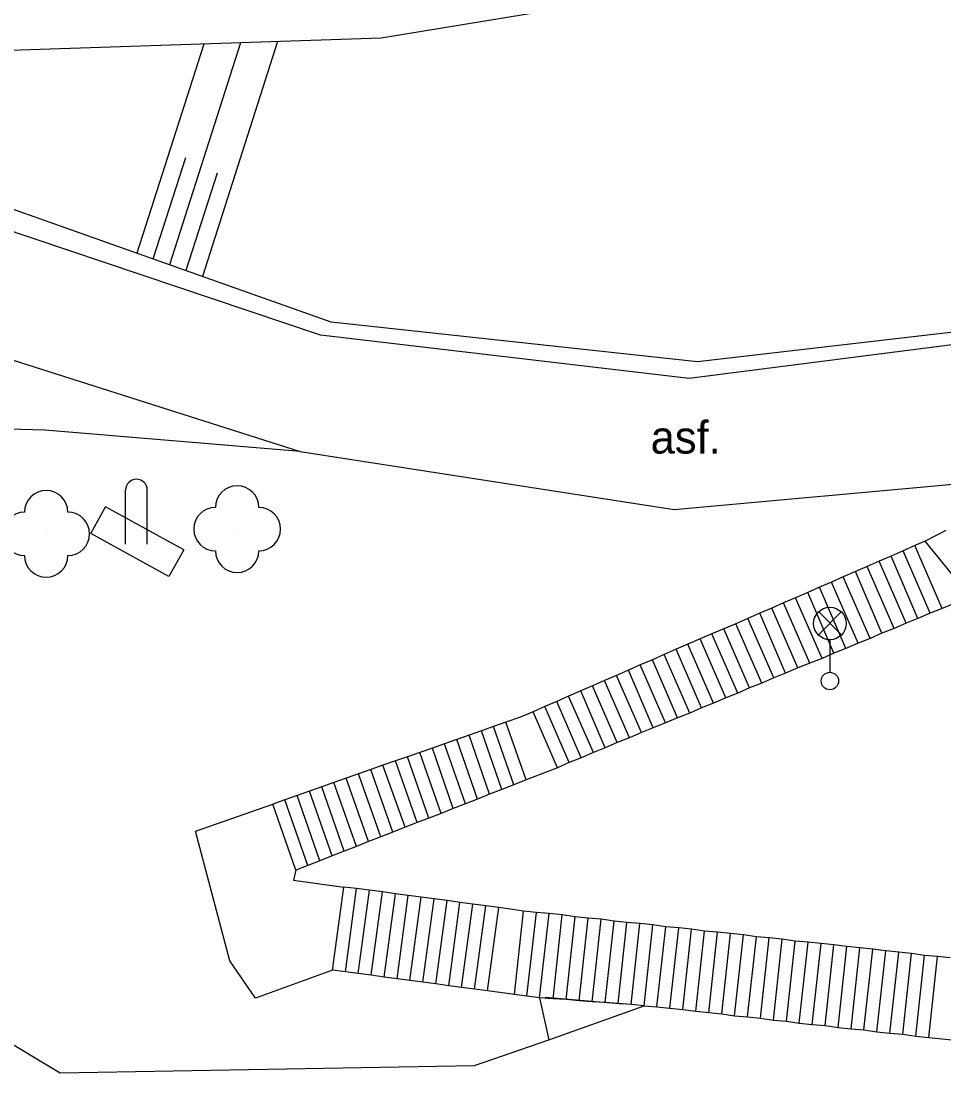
# Model space of a CAD drawing. Extents: x -737812 to -729375, y -1123000 to -1115500.
# Drawn here: x -736103.26 to -736081.99, y -1119350.08 to -1119325.85 of the extents above; entities that cross this region are included whole.
import ezdxf

# ---------------------------------------------------------------- set-up
doc = ezdxf.new("R2010")
doc.units = 0
for name, color, linetype in [('Doplněk polohopisu', 7, 'Continuous'), ('Doplňkové značky', 7, 'Continuous'), ('Hranice - ploty_ zdi', 7, 'Continuous'), ('Komunikace', 7, 'Continuous'), ('Pomocné popisy', 7, 'Continuous'), ('Povr_ zn_ inž_ sítí - el_', 7, 'Continuous'), ('Vnitřní kresba parcel', 7, 'Continuous'), ('Výškopis', 7, 'Continuous'), ('Zeleň', 7, 'Continuous')]:
    doc.layers.add(name, color=color, linetype=linetype)

msp = doc.modelspace()

# ---------------------------------------------------------------- linework, layer by layer
at = {"layer": 'Doplněk polohopisu'}
for p, q in [((-736102.71, -1119335.27), (-736116.5, -1119334.94)), ((-736096.83, -1119335.76), (-736102.71, -1119335.27)), ((-736091.18, -1119348.33), (-736089.38, -1119348.49))]:
    msp.add_line(p, q, dxfattribs=at)
at = {"layer": 'Doplňkové značky'}
for p, q in [((-736100.85, -1119337.9), (-736100.85, -1119336.65)), ((-736100.35, -1119337.9), (-736100.35, -1119336.65))]:
    msp.add_line(p, q, dxfattribs=at)
msp.add_arc((-736100.6, -1119336.65), 0.25, 0, 180, dxfattribs=at)
at = {"layer": 'Hranice - ploty_ zdi'}
for p, q in [((-736101.65, -1119337.65), (-736101.31, -1119337.04)), ((-736099.51, -1119338.03), (-736101.31, -1119337.04)), ((-736081.95, -1119337.58), (-736082.42, -1119337.83)), ((-736099.85, -1119338.64), (-736101.65, -1119337.65)), ((-736099.51, -1119338.03), (-736099.85, -1119338.64)), ((-736082.93, -1119338.05), (-736083.21, -1119338.17)), ((-736082.66, -1119337.93), (-736082.93, -1119338.05)), ((-736082.31, -1119339.49), (-736082.93, -1119338.05)), ((-736082.42, -1119337.83), (-736082.66, -1119337.93)), ((-736082.03, -1119339.38), (-736082.66, -1119337.93)), ((-736081.38, -1119339.11), (-736082.42, -1119337.83)), ((-736083.48, -1119338.29), (-736083.76, -1119338.41)), ((-736083.21, -1119338.17), (-736083.48, -1119338.29)), ((-736082.86, -1119339.72), (-736083.48, -1119338.29)), ((-736082.59, -1119339.61), (-736083.21, -1119338.17)), ((-736084.03, -1119338.53), (-736084.31, -1119338.65)), ((-736083.76, -1119338.41), (-736084.03, -1119338.53)), ((-736083.42, -1119339.95), (-736084.03, -1119338.53)), ((-736083.14, -1119339.84), (-736083.76, -1119338.41)), ((-736084.58, -1119338.77), (-736084.86, -1119338.89)), ((-736084.31, -1119338.65), (-736084.58, -1119338.77)), ((-736083.97, -1119340.18), (-736084.58, -1119338.77)), ((-736083.69, -1119340.07), (-736084.31, -1119338.65)), ((-736085.13, -1119339.01), (-736085.41, -1119339.13)), ((-736084.86, -1119338.89), (-736085.13, -1119339.01)), ((-736084.53, -1119340.41), (-736085.13, -1119339.01)), ((-736084.25, -1119340.3), (-736084.86, -1119338.89)), ((-736085.69, -1119339.25), (-736085.96, -1119339.37)), ((-736085.41, -1119339.13), (-736085.69, -1119339.25)), ((-736085.08, -1119340.64), (-736085.69, -1119339.25)), ((-736084.8, -1119340.53), (-736085.41, -1119339.13)), ((-736081.38, -1119339.11), (-736082.03, -1119339.38)), ((-736086.23, -1119339.49), (-736086.51, -1119339.61)), ((-736085.96, -1119339.37), (-736086.23, -1119339.49)), ((-736085.64, -1119340.87), (-736086.23, -1119339.49)), ((-736085.36, -1119340.75), (-736085.96, -1119339.37)), ((-736082.31, -1119339.49), (-736082.59, -1119339.61)), ((-736082.03, -1119339.38), (-736082.31, -1119339.49)), ((-736086.79, -1119339.73), (-736087.06, -1119339.85)), ((-736086.51, -1119339.61), (-736086.79, -1119339.73)), ((-736086.19, -1119341.1), (-736086.79, -1119339.73)), ((-736085.91, -1119340.98), (-736086.51, -1119339.61)), ((-736082.86, -1119339.72), (-736083.14, -1119339.84)), ((-736082.59, -1119339.61), (-736082.86, -1119339.72)), ((-736087.34, -1119339.96), (-736087.61, -1119340.08)), ((-736087.06, -1119339.85), (-736087.34, -1119339.96)), ((-736086.74, -1119341.33), (-736087.34, -1119339.96)), ((-736086.47, -1119341.21), (-736087.06, -1119339.85)), ((-736083.42, -1119339.95), (-736083.69, -1119340.07)), ((-736083.14, -1119339.84), (-736083.42, -1119339.95)), ((-736087.89, -1119340.2), (-736088.16, -1119340.32)), ((-736087.61, -1119340.08), (-736087.89, -1119340.2)), ((-736087.3, -1119341.56), (-736087.89, -1119340.2)), ((-736087.02, -1119341.44), (-736087.61, -1119340.08)), ((-736083.97, -1119340.18), (-736084.25, -1119340.3)), ((-736083.69, -1119340.07), (-736083.97, -1119340.18)), ((-736088.44, -1119340.44), (-736088.71, -1119340.56)), ((-736088.16, -1119340.32), (-736088.44, -1119340.44)), ((-736087.85, -1119341.79), (-736088.44, -1119340.44)), ((-736087.58, -1119341.67), (-736088.16, -1119340.32)), ((-736084.53, -1119340.41), (-736084.8, -1119340.53)), ((-736084.25, -1119340.3), (-736084.53, -1119340.41)), ((-736088.99, -1119340.68), (-736089.26, -1119340.8)), ((-736088.71, -1119340.56), (-736088.99, -1119340.68)), ((-736088.41, -1119342.01), (-736088.99, -1119340.68)), ((-736088.13, -1119341.9), (-736088.71, -1119340.56)), ((-736085.08, -1119340.64), (-736085.36, -1119340.75)), ((-736084.8, -1119340.53), (-736085.08, -1119340.64)), ((-736089.54, -1119340.92), (-736089.81, -1119341.04)), ((-736089.26, -1119340.8), (-736089.54, -1119340.92)), ((-736088.96, -1119342.24), (-736089.54, -1119340.92)), ((-736088.69, -1119342.13), (-736089.26, -1119340.8)), ((-736085.64, -1119340.87), (-736085.91, -1119340.98)), ((-736085.36, -1119340.75), (-736085.64, -1119340.87)), ((-736090.09, -1119341.16), (-736090.36, -1119341.28)), ((-736089.81, -1119341.04), (-736090.09, -1119341.16)), ((-736089.52, -1119342.47), (-736090.09, -1119341.16)), ((-736089.24, -1119342.36), (-736089.81, -1119341.04)), ((-736086.47, -1119341.21), (-736086.74, -1119341.33)), ((-736086.19, -1119341.1), (-736086.47, -1119341.21)), ((-736085.91, -1119340.98), (-736086.19, -1119341.1)), ((-736090.64, -1119341.4), (-736090.91, -1119341.52)), ((-736090.36, -1119341.28), (-736090.64, -1119341.4)), ((-736090.07, -1119342.7), (-736090.64, -1119341.4)), ((-736089.8, -1119342.59), (-736090.36, -1119341.28)), ((-736087.02, -1119341.44), (-736087.3, -1119341.56)), ((-736086.74, -1119341.33), (-736087.02, -1119341.44)), ((-736091.19, -1119341.64), (-736091.46, -1119341.76)), ((-736090.91, -1119341.52), (-736091.19, -1119341.64)), ((-736090.63, -1119342.93), (-736091.19, -1119341.64)), ((-736090.35, -1119342.82), (-736090.91, -1119341.52)), ((-736087.58, -1119341.67), (-736087.85, -1119341.79)), ((-736087.3, -1119341.56), (-736087.58, -1119341.67)), ((-736091.77, -1119341.89), (-736092.09, -1119342)), ((-736091.46, -1119341.76), (-736091.77, -1119341.89)), ((-736090.9, -1119343.05), (-736091.46, -1119341.76)), ((-736088.13, -1119341.9), (-736088.41, -1119342.01)), ((-736087.85, -1119341.79), (-736088.13, -1119341.9)), ((-736092.37, -1119342.1), (-736092.65, -1119342.2)), ((-736092.09, -1119342), (-736092.37, -1119342.1)), ((-736091.9, -1119343.44), (-736092.37, -1119342.1)), ((-736091.62, -1119343.33), (-736092.09, -1119342)), ((-736088.69, -1119342.13), (-736088.96, -1119342.24)), ((-736088.41, -1119342.01), (-736088.69, -1119342.13)), ((-736093.22, -1119342.4), (-736093.5, -1119342.5)), ((-736092.93, -1119342.3), (-736093.22, -1119342.4)), ((-736092.74, -1119343.77), (-736093.22, -1119342.4)), ((-736092.65, -1119342.2), (-736092.93, -1119342.3)), ((-736092.46, -1119343.66), (-736092.93, -1119342.3)), ((-736092.18, -1119343.55), (-736092.65, -1119342.2)), ((-736089.24, -1119342.36), (-736089.52, -1119342.47)), ((-736088.96, -1119342.24), (-736089.24, -1119342.36)), ((-736093.78, -1119342.6), (-736094.07, -1119342.7)), ((-736093.5, -1119342.5), (-736093.78, -1119342.6)), ((-736093.3, -1119343.99), (-736093.78, -1119342.6)), ((-736093.02, -1119343.88), (-736093.5, -1119342.5)), ((-736089.8, -1119342.59), (-736090.07, -1119342.7)), ((-736089.52, -1119342.47), (-736089.8, -1119342.59)), ((-736094.63, -1119342.89), (-736094.92, -1119342.99)), ((-736094.35, -1119342.8), (-736094.63, -1119342.89)), ((-736094.13, -1119344.31), (-736094.63, -1119342.89)), ((-736094.07, -1119342.7), (-736094.35, -1119342.8)), ((-736093.86, -1119344.21), (-736094.35, -1119342.8)), ((-736093.58, -1119344.1), (-736094.07, -1119342.7)), ((-736090.35, -1119342.82), (-736090.63, -1119342.93)), ((-736090.07, -1119342.7), (-736090.35, -1119342.82)), ((-736095.2, -1119343.09), (-736095.48, -1119343.19)), ((-736094.92, -1119342.99), (-736095.2, -1119343.09)), ((-736094.69, -1119344.53), (-736095.2, -1119343.09)), ((-736094.41, -1119344.42), (-736094.92, -1119342.99)), ((-736091.06, -1119343.11), (-736091.62, -1119343.33)), ((-736090.9, -1119343.05), (-736091.06, -1119343.11)), ((-736090.63, -1119342.93), (-736090.9, -1119343.05)), ((-736096.05, -1119343.39), (-736096.33, -1119343.49)), ((-736095.77, -1119343.29), (-736096.05, -1119343.39)), ((-736095.53, -1119344.86), (-736096.05, -1119343.39)), ((-736095.48, -1119343.19), (-736095.77, -1119343.29)), ((-736095.25, -1119344.75), (-736095.77, -1119343.29)), ((-736094.97, -1119344.64), (-736095.48, -1119343.19)), ((-736091.62, -1119343.33), (-736091.9, -1119343.44)), ((-736096.61, -1119343.59), (-736096.9, -1119343.69)), ((-736096.33, -1119343.49), (-736096.61, -1119343.59)), ((-736096.09, -1119345.08), (-736096.61, -1119343.59)), ((-736095.81, -1119344.97), (-736096.33, -1119343.49)), ((-736092.18, -1119343.55), (-736092.46, -1119343.66)), ((-736091.9, -1119343.44), (-736092.18, -1119343.55)), ((-736097.18, -1119343.79), (-736097.46, -1119343.89)), ((-736096.9, -1119343.69), (-736097.18, -1119343.79)), ((-736096.65, -1119345.3), (-736097.18, -1119343.79)), ((-736096.37, -1119345.19), (-736096.9, -1119343.69)), ((-736093.02, -1119343.88), (-736093.3, -1119343.99)), ((-736092.74, -1119343.77), (-736093.02, -1119343.88)), ((-736092.46, -1119343.66), (-736092.74, -1119343.77)), ((-736099.24, -1119344.51), (-736097.46, -1119343.89)), ((-736096.93, -1119345.41), (-736097.46, -1119343.89)), ((-736093.58, -1119344.1), (-736093.86, -1119344.21)), ((-736093.3, -1119343.99), (-736093.58, -1119344.1)), ((-736094.13, -1119344.31), (-736094.41, -1119344.42)), ((-736093.86, -1119344.21), (-736094.13, -1119344.31)), ((-736098.45, -1119347.5), (-736099.24, -1119344.51)), ((-736094.69, -1119344.53), (-736094.97, -1119344.64)), ((-736094.41, -1119344.42), (-736094.69, -1119344.53)), ((-736095.25, -1119344.75), (-736095.53, -1119344.86)), ((-736094.97, -1119344.64), (-736095.25, -1119344.75)), ((-736096.09, -1119345.08), (-736096.37, -1119345.19)), ((-736095.81, -1119344.97), (-736096.09, -1119345.08)), ((-736095.53, -1119344.86), (-736095.81, -1119344.97)), ((-736096.65, -1119345.3), (-736096.93, -1119345.41)), ((-736096.37, -1119345.19), (-736096.65, -1119345.3)), ((-736096.98, -1119345.64), (-736095.82, -1119345.8)), ((-736096.08, -1119347.71), (-736095.82, -1119345.8)), ((-736095.53, -1119345.83), (-736095.82, -1119345.8)), ((-736095.78, -1119347.75), (-736095.53, -1119345.83)), ((-736095.23, -1119345.87), (-736095.53, -1119345.83)), ((-736095.49, -1119347.79), (-736095.23, -1119345.87)), ((-736094.93, -1119345.91), (-736095.23, -1119345.87)), ((-736095.19, -1119347.83), (-736094.93, -1119345.91)), ((-736094.63, -1119345.95), (-736094.93, -1119345.91)), ((-736094.89, -1119347.87), (-736094.63, -1119345.95)), ((-736094.34, -1119345.99), (-736094.63, -1119345.95)), ((-736094.59, -1119347.91), (-736094.34, -1119345.99)), ((-736094.04, -1119346.03), (-736094.34, -1119345.99)), ((-736094.3, -1119347.95), (-736094.04, -1119346.03)), ((-736093.74, -1119346.07), (-736094.04, -1119346.03)), ((-736094, -1119347.99), (-736093.74, -1119346.07)), ((-736093.44, -1119346.11), (-736093.74, -1119346.07)), ((-736093.7, -1119348.03), (-736093.44, -1119346.11)), ((-736093.15, -1119346.15), (-736093.44, -1119346.11)), ((-736093.4, -1119348.07), (-736093.15, -1119346.15)), ((-736092.85, -1119346.19), (-736093.15, -1119346.15)), ((-736093.11, -1119348.11), (-736092.85, -1119346.19)), ((-736092.55, -1119346.23), (-736092.85, -1119346.19)), ((-736092.81, -1119348.15), (-736092.55, -1119346.23)), ((-736092.25, -1119346.27), (-736092.55, -1119346.23)), ((-736092.51, -1119348.19), (-736092.25, -1119346.27)), ((-736091.98, -1119346.31), (-736092.25, -1119346.27)), ((-736091.68, -1119346.35), (-736091.98, -1119346.31)), ((-736091.89, -1119348.27), (-736091.68, -1119346.35)), ((-736091.38, -1119346.38), (-736091.68, -1119346.35)), ((-736091.6, -1119348.31), (-736091.38, -1119346.38)), ((-736091.09, -1119346.41), (-736091.38, -1119346.38)), ((-736091.31, -1119348.35), (-736091.09, -1119346.41)), ((-736090.79, -1119346.44), (-736091.09, -1119346.41)), ((-736091, -1119348.37), (-736090.79, -1119346.44)), ((-736090.49, -1119346.48), (-736090.79, -1119346.44)), ((-736090.7, -1119348.39), (-736090.49, -1119346.48)), ((-736090.19, -1119346.51), (-736090.49, -1119346.48)), ((-736090.4, -1119348.42), (-736090.19, -1119346.51)), ((-736089.89, -1119346.54), (-736090.19, -1119346.51)), ((-736090.1, -1119348.44), (-736089.89, -1119346.54)), ((-736089.59, -1119346.58), (-736089.89, -1119346.54)), ((-736089.8, -1119348.46), (-736089.59, -1119346.58)), ((-736089.3, -1119346.61), (-736089.59, -1119346.58)), ((-736089.5, -1119348.48), (-736089.3, -1119346.61)), ((-736089, -1119346.64), (-736089.3, -1119346.61)), ((-736089.2, -1119348.5), (-736089, -1119346.64)), ((-736088.7, -1119346.67), (-736089, -1119346.64)), ((-736088.9, -1119348.53), (-736088.7, -1119346.67)), ((-736088.4, -1119346.71), (-736088.7, -1119346.67)), ((-736088.61, -1119348.56), (-736088.4, -1119346.71)), ((-736088.1, -1119346.74), (-736088.4, -1119346.71)), ((-736088.31, -1119348.59), (-736088.1, -1119346.74)), ((-736087.81, -1119346.77), (-736088.1, -1119346.74)), ((-736088.01, -1119348.62), (-736087.81, -1119346.77)), ((-736087.51, -1119346.81), (-736087.81, -1119346.77)), ((-736087.71, -1119348.66), (-736087.51, -1119346.81)), ((-736087.21, -1119346.84), (-736087.51, -1119346.81)), ((-736087.41, -1119348.69), (-736087.21, -1119346.84)), ((-736086.91, -1119346.87), (-736087.21, -1119346.84)), ((-736087.11, -1119348.72), (-736086.91, -1119346.87)), ((-736086.61, -1119346.9), (-736086.91, -1119346.87)), ((-736086.82, -1119348.76), (-736086.61, -1119346.9)), ((-736086.31, -1119346.94), (-736086.61, -1119346.9)), ((-736086.52, -1119348.79), (-736086.31, -1119346.94)), ((-736086.02, -1119346.97), (-736086.31, -1119346.94)), ((-736086.22, -1119348.82), (-736086.02, -1119346.97)), ((-736085.72, -1119347), (-736086.02, -1119346.97)), ((-736085.92, -1119348.86), (-736085.72, -1119347)), ((-736085.42, -1119347.04), (-736085.72, -1119347)), ((-736085.62, -1119348.89), (-736085.42, -1119347.04)), ((-736085.12, -1119347.07), (-736085.42, -1119347.04)), ((-736085.33, -1119348.93), (-736085.12, -1119347.07)), ((-736084.82, -1119347.1), (-736085.12, -1119347.07)), ((-736085.03, -1119348.96), (-736084.82, -1119347.1)), ((-736084.53, -1119347.13), (-736084.82, -1119347.1)), ((-736084.73, -1119348.99), (-736084.53, -1119347.13)), ((-736084.23, -1119347.17), (-736084.53, -1119347.13)), ((-736084.43, -1119349.03), (-736084.23, -1119347.17)), ((-736083.93, -1119347.2), (-736084.23, -1119347.17)), ((-736084.13, -1119349.06), (-736083.93, -1119347.2)), ((-736083.63, -1119347.23), (-736083.93, -1119347.2)), ((-736083.84, -1119349.09), (-736083.63, -1119347.23)), ((-736083.33, -1119347.27), (-736083.63, -1119347.23)), ((-736083.54, -1119349.13), (-736083.33, -1119347.27)), ((-736083.03, -1119347.3), (-736083.33, -1119347.27)), ((-736097.86, -1119348.36), (-736098.45, -1119347.5)), ((-736083.24, -1119349.16), (-736083.03, -1119347.3)), ((-736082.74, -1119347.33), (-736083.03, -1119347.3)), ((-736082.94, -1119349.19), (-736082.74, -1119347.33)), ((-736082.44, -1119347.37), (-736082.74, -1119347.33)), ((-736082.64, -1119349.23), (-736082.44, -1119347.37)), ((-736082.14, -1119347.4), (-736082.44, -1119347.37)), ((-736082.34, -1119349.26), (-736082.14, -1119347.4)), ((-736081.85, -1119347.43), (-736082.14, -1119347.4)), ((-736096.08, -1119347.71), (-736097.86, -1119348.36)), ((-736095.78, -1119347.75), (-736096.08, -1119347.71)), ((-736095.49, -1119347.79), (-736095.78, -1119347.75)), ((-736095.19, -1119347.83), (-736095.49, -1119347.79)), ((-736094.89, -1119347.87), (-736095.19, -1119347.83)), ((-736094.59, -1119347.91), (-736094.89, -1119347.87)), ((-736094.3, -1119347.95), (-736094.59, -1119347.91)), ((-736094, -1119347.99), (-736094.3, -1119347.95)), ((-736093.7, -1119348.03), (-736094, -1119347.99)), ((-736093.4, -1119348.07), (-736093.7, -1119348.03)), ((-736093.11, -1119348.11), (-736093.4, -1119348.07)), ((-736092.81, -1119348.15), (-736093.11, -1119348.11)), ((-736092.51, -1119348.19), (-736092.81, -1119348.15)), ((-736091.89, -1119348.27), (-736092.51, -1119348.19)), ((-736091.6, -1119348.31), (-736091.89, -1119348.27)), ((-736091.31, -1119348.35), (-736091.6, -1119348.31)), ((-736091.31, -1119348.35), (-736091.1, -1119349.32)), ((-736091, -1119348.37), (-736091.31, -1119348.35)), ((-736090.7, -1119348.39), (-736091, -1119348.37)), ((-736090.4, -1119348.42), (-736090.7, -1119348.39)), ((-736090.1, -1119348.44), (-736090.4, -1119348.42)), ((-736089.8, -1119348.46), (-736090.1, -1119348.44)), ((-736089.5, -1119348.48), (-736089.8, -1119348.46)), ((-736089.2, -1119348.5), (-736089.5, -1119348.48)), ((-736088.9, -1119348.53), (-736088.61, -1119348.56)), ((-736088.61, -1119348.56), (-736088.31, -1119348.59)), ((-736088.31, -1119348.59), (-736088.01, -1119348.62)), ((-736088.01, -1119348.62), (-736087.71, -1119348.66)), ((-736087.71, -1119348.66), (-736087.41, -1119348.69)), ((-736087.41, -1119348.69), (-736087.11, -1119348.72)), ((-736087.11, -1119348.72), (-736086.82, -1119348.76)), ((-736086.82, -1119348.76), (-736086.52, -1119348.79)), ((-736086.52, -1119348.79), (-736086.22, -1119348.82)), ((-736086.22, -1119348.82), (-736085.92, -1119348.86)), ((-736085.92, -1119348.86), (-736085.62, -1119348.89)), ((-736085.62, -1119348.89), (-736085.33, -1119348.93)), ((-736085.33, -1119348.93), (-736085.03, -1119348.96)), ((-736085.03, -1119348.96), (-736084.73, -1119348.99)), ((-736103.85, -1119349.18), (-736102.36, -1119350.08)), ((-736084.73, -1119348.99), (-736084.43, -1119349.03)), ((-736084.43, -1119349.03), (-736084.13, -1119349.06)), ((-736084.13, -1119349.06), (-736083.84, -1119349.09)), ((-736083.84, -1119349.09), (-736083.54, -1119349.13)), ((-736083.54, -1119349.13), (-736083.24, -1119349.16)), ((-736083.24, -1119349.16), (-736082.94, -1119349.19)), ((-736082.94, -1119349.19), (-736082.64, -1119349.23)), ((-736082.64, -1119349.23), (-736082.34, -1119349.26)), ((-736082.34, -1119349.26), (-736081.81, -1119349.32)), ((-736102.36, -1119350.08), (-736092.81, -1119349.91))]:
    msp.add_line(p, q, dxfattribs=at)
for points in [[(-736092.81, -1119349.91), (-736091.1, -1119349.32), (-736088.9, -1119348.53)], [(-736088.9, -1119348.53), (-736089.2, -1119348.5)]]:
    msp.add_lwpolyline(points, dxfattribs=at)
at = {"layer": 'Komunikace'}
for p, q in [((-736096.36, -1119333.08), (-736105.55, -1119329.99)), ((-736106.27, -1119332.76), (-736096.83, -1119335.76)), ((-736087.86, -1119334.08), (-736096.36, -1119333.08)), ((-736081.07, -1119333.21), (-736087.86, -1119334.08)), ((-736096.83, -1119335.76), (-736088.21, -1119337.1)), ((-736088.21, -1119337.1), (-736080.49, -1119336.4)), ((-736096.93, -1119345.41), (-736096.98, -1119345.64))]:
    msp.add_line(p, q, dxfattribs=at)
at = {"layer": 'Povr_ zn_ inž_ sítí - el_'}
for p, q in [((-736084.884, -1119339.988), (-736084.356, -1119339.46)), ((-736084.348, -1119339.985), (-736084.876, -1119339.456)), ((-736084.62, -1119340.1), (-736084.62, -1119340.85))]:
    msp.add_line(p, q, dxfattribs=at)
for centre, radius in [((-736084.62, -1119339.725), 0.375), ((-736084.62, -1119341.05), 0.2)]:
    msp.add_circle(centre, radius, dxfattribs=at)
at = {"layer": 'Vnitřní kresba parcel'}
msp.add_lwpolyline([(-736065.19, -1119315.36), (-736083.05, -1119323.67), (-736086.9, -1119324.91), (-736094.96, -1119326.24), (-736103.74, -1119326.53), (-736108.45, -1119325.47), (-736113.86, -1119325.72), (-736115.74, -1119326.78)], dxfattribs=at)
at = {"layer": 'Výškopis'}
for p, q in [((-736099.05, -1119326.38), (-736100.59, -1119331.19)), ((-736098.2, -1119326.35), (-736099.84, -1119331.46)), ((-736097.35, -1119326.32), (-736099.08, -1119331.73)), ((-736099.47, -1119329), (-736100.22, -1119331.33)), ((-736096.11, -1119332.78), (-736105.26, -1119329.54)), ((-736098.74, -1119329.35), (-736099.46, -1119331.59)), ((-736087.67, -1119333.7), (-736096.11, -1119332.78)), ((-736081.08, -1119332.93), (-736087.67, -1119333.7))]:
    msp.add_line(p, q, dxfattribs=at)
at = {"layer": 'Zeleň'}
for centre in [(-736098.28, -1119337.55), (-736102.68, -1119337.66)]:
    msp.add_circle(centre, 0.0005, dxfattribs=at)
for centre, start, end in [((-736098.28, -1119337.05), 0, 180), ((-736102.68, -1119337.16), 0, 180), ((-736098.78, -1119337.55), 90, 270), ((-736097.78, -1119337.55), 270, 90), ((-736103.18, -1119337.66), 90, 270), ((-736102.18, -1119337.66), 270, 90), ((-736098.28, -1119338.05), 180, 360), ((-736102.68, -1119338.16), 180, 360)]:
    msp.add_arc(centre, 0.5, start, end, dxfattribs=at)

# ---------------------------------------------------------------- texts
at = {"layer": 'Pomocné popisy'}
msp.add_text('asf.', height=0.75, dxfattribs=at).set_placement((-736088.75, -1119335.81))

doc.saveas('drawing.dxf')
